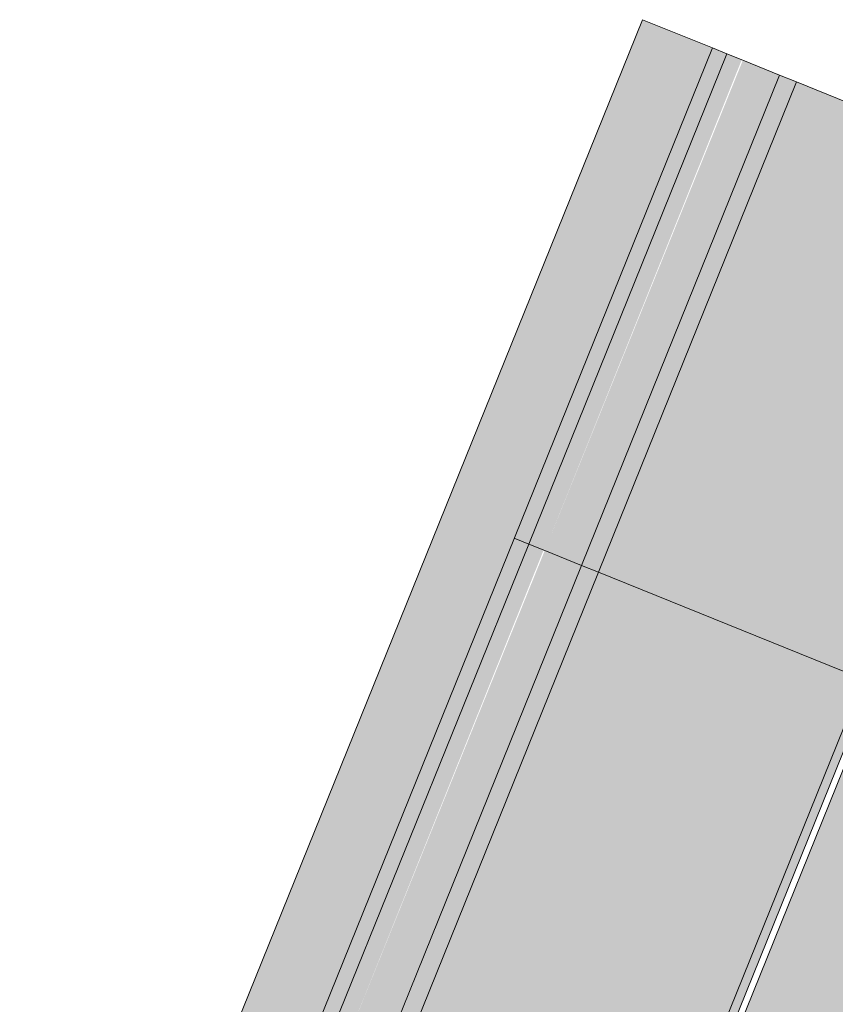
# Model space of a CAD drawing. Header units: millimetres. Extents: x -526411 to -400573, y 47353 to 130199.
# Tile 465 of 543: x -469202 to -468122, y 117194 to 118497. Entities that reach past the tile are written whole.
import ezdxf

# ---------------------------------------------------------------- set-up
doc = ezdxf.new("R2010")
doc.units = ezdxf.units.MM
doc.layers.add('I-FURN', color=30, linetype='Continuous', lineweight=18)

# ---------------------------------------------------------------- blocks, each defined once
blk = doc.blocks.new('LWP-2-hoek - LWP-2-hoek sec-3271760-3e Verdieping - Percelen telling LI')
at = {"layer": 'I-FURN'}
for points in [[(2200, 0), (2200, 100), (100, 100), (100, 2200), (0, 2200), (0, 0), (2072.5, 0)], [(120.5, 1500), (120.5, 2200), (100, 2200), (100, 1500)], [(143.4, 1500), (141.8, 2200), (120.5, 2200), (120.5, 1500), (141.8, 1500)], [(195.8, 1500), (195.8, 2200), (143.4, 2200), (143.4, 1500)], [(220, 1500), (220, 2200), (195.8, 2200), (195.8, 1500), (210.5, 1500)], [(598, 1500), (598, 2200), (220, 2200), (220, 1500), (382.8, 1500)], [(1618, 610.2), (1618, 1610.2), (618, 1610.2), (618, 610.2), (1526.8, 610.2)], [(120.5, 800), (120.5, 1500), (100, 1500), (100, 800)], [(143.4, 800), (141.8, 1500), (120.5, 1500), (120.5, 800), (141.8, 800)], [(195.8, 800), (195.8, 1500), (143.4, 1500), (143.4, 800), (195.8, 800)], [(220, 800), (220, 1500), (195.8, 1500), (197, 800), (210.5, 800)], [(598, 800), (598, 1500), (220, 1500), (220, 800), (541.3, 800)], [(609.4, 800), (609.4, 1500), (598, 1500), (598, 800), (606.5, 800)]]:
    blk.add_hatch(color=122, dxfattribs=at).paths.add_polyline_path(points, flags=0)
for p, q in [((100, 2200), (0, 2200)), ((0, 2200), (0, 0)), ((100, 2200), (120.5, 2200)), ((100, 100), (100, 2200)), ((120.5, 2200), (143.4, 2200)), ((120.5, 1500), (120.5, 2200)), ((143.4, 2200), (195.8, 2200)), ((195.8, 2200), (220, 2200)), ((195.8, 1500), (195.8, 2200)), ((220, 2200), (598, 2200)), ((220, 1500), (220, 2200)), ((618, 1610.2), (618, 610.2)), ((100, 1500), (120.5, 1500)), ((120.5, 1500), (100, 1500)), ((120.5, 1500), (143.4, 1500)), ((120.5, 800), (120.5, 1500)), ((143.4, 1500), (120.5, 1500)), ((143.4, 1500), (195.8, 1500)), ((195.8, 1500), (143.4, 1500)), ((195.8, 1500), (220, 1500)), ((195.8, 800), (195.8, 1500)), ((220, 1500), (195.8, 1500)), ((220, 1500), (598, 1500)), ((220, 800), (220, 1500)), ((598, 1500), (220, 1500)), ((598, 800), (598, 1500)), ((609.4, 800), (609.4, 1500))]:
    blk.add_line(p, q, dxfattribs=at)

msp = doc.modelspace()

# ---------------------------------------------------------------- block references
at = {"layer": 'I-FURN', "rotation": 338.0008379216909}
msp.add_blockref('LWP-2-hoek - LWP-2-hoek sec-3271760-3e Verdieping - Percelen telling LI', (-469201.9, 116457), dxfattribs=at)

doc.saveas('drawing.dxf')
